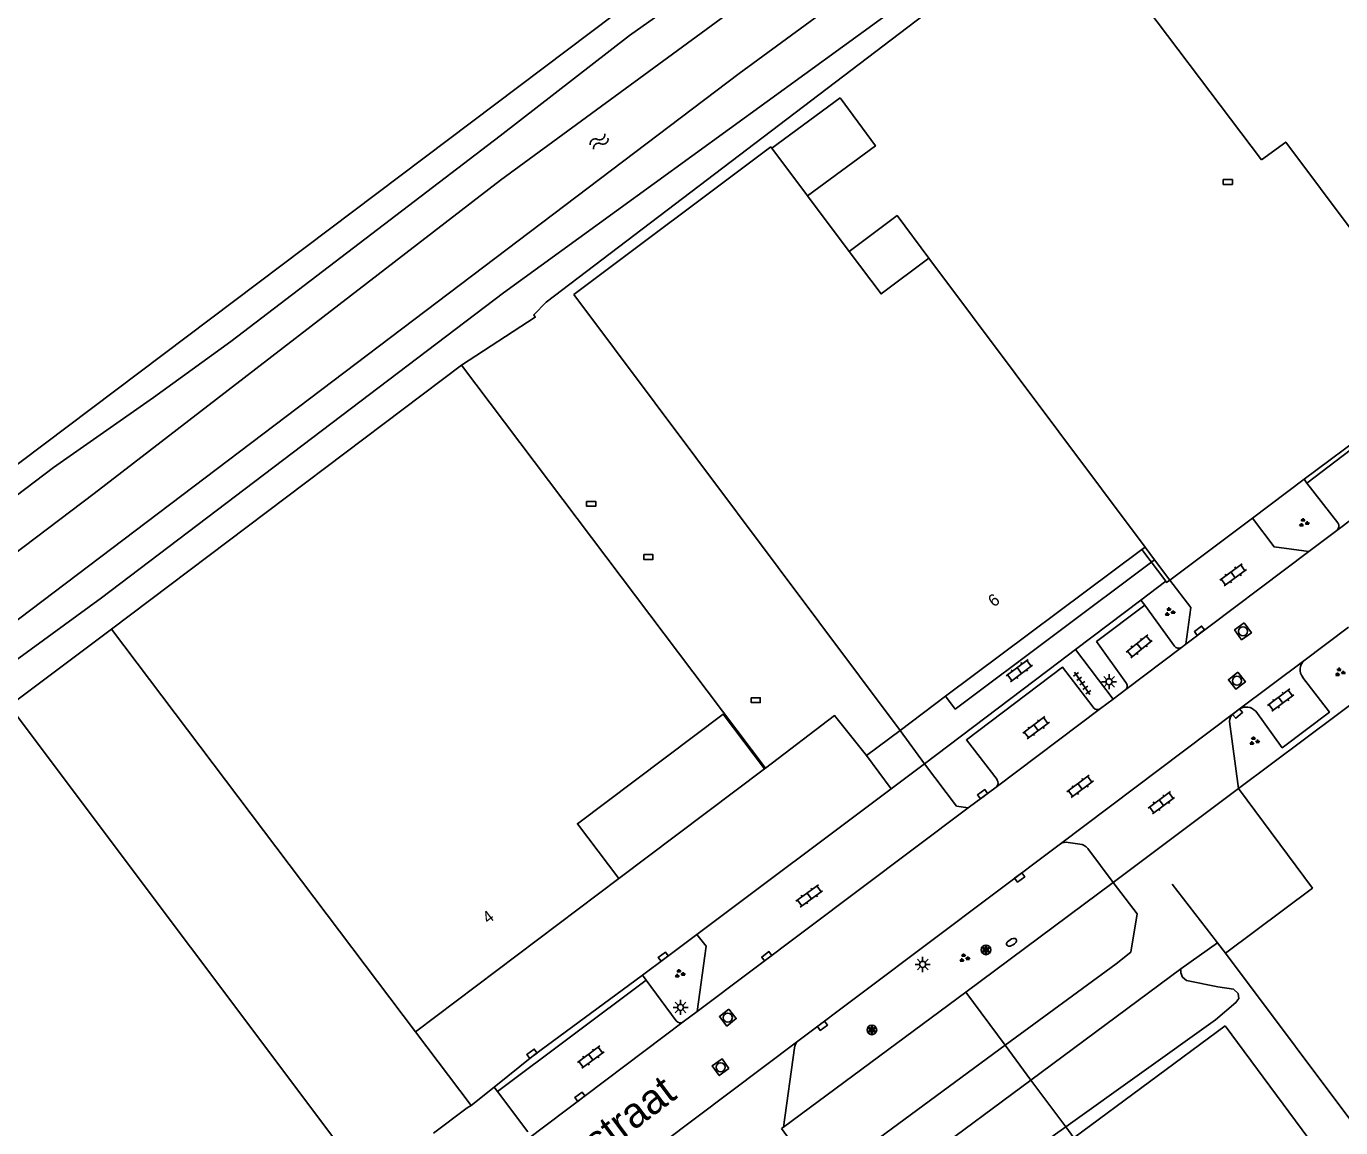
# Model space of a CAD drawing. Extents: x 130998 to 133001, y 398999 to 403002.
# Drawn here: x 131528.8 to 131638.1, y 400285.6 to 400377.1 of the extents above; entities that cross this region are included whole.
import ezdxf

# ---------------------------------------------------------------- set-up
doc = ezdxf.new("R2010")
doc.units = 0
for name, color, linetype in [('gg-afsc-erfafscheiding', 7, 'Continuous'), ('gg-afsc-hekwerk', 7, 'Continuous'), ('gg-afsc-muur', 7, 'Continuous'), ('gg-anno-huisnummerreeks BGT', 7, 'Continuous'), ('gg-anno-openbare ruimte label', 7, 'Continuous'), ('gg-bbg-gedigitaliseerde bebouwing', 7, 'Continuous'), ('gg-bbg-gedigitaliseerde bijgebouw', 7, 'Continuous'), ('gg-bbg-hoofdgebouw', 7, 'Continuous'), ('gg-bbg-luifel en loopbrug', 7, 'Continuous'), ('gg-bbg-tussenscheiding', 7, 'Continuous'), ('gg-knt-BGT kruinlijn', 7, 'Continuous'), ('gg-knt-verharding', 7, 'Continuous'), ('gg-knt-verharding nz', 7, 'Continuous'), ('gg-kntw-bovenkant insteek waterloop', 7, 'Continuous'), ('gt-bbg-plantopografie pand', 7, 'Continuous'), ('gt-grn-groengrens', 7, 'Continuous'), ('gt-grn-vlakafsluiter', 7, 'Continuous'), ('gt-grn-weggrens', 7, 'Continuous'), ('gt-symb-brandkraan', 7, 'Continuous'), ('gt-symb-groenvak', 7, 'Continuous'), ('gt-symb-klinker verharding', 7, 'Continuous'), ('gt-symb-kolk', 7, 'Continuous'), ('gt-symb-kolk center center', 7, 'Continuous'), ('gt-symb-lichtmast', 7, 'Continuous'), ('gt-symb-rioolschacht', 7, 'Continuous'), ('gt-symb-solitaire heester', 7, 'Continuous'), ('gt-symb-tegel verharding', 7, 'Continuous'), ('gt-symb-watersymbool', 7, 'Continuous')]:
    doc.layers.add(name, color=color, linetype=linetype)

# ---------------------------------------------------------------- blocks, each defined once
blk = doc.blocks.new('gt0-GRVAK')
at = {"layer": 'gt-symb-groenvak'}
for p, q in [((-0.11, 0.19), (-0.23, 0.24)), ((-0.18, 0.15), (0.09, 0.15)), ((-0.09, 0.21), (-0.16, 0.32)), ((-0.05, 0.21), (-0.05, 0.39)), ((0, 0.21), (0.06, 0.32)), ((0.01, 0.19), (0.13, 0.24)), ((0.26, -0.05), (0.2, 0.06)), ((0.3, -0.05), (0.3, 0.13)), ((0.35, -0.05), (0.41, 0.06)), ((-0.24, -0.23), (-0.36, -0.18)), ((-0.32, -0.26), (-0.05, -0.26)), ((-0.23, -0.21), (-0.29, -0.09)), ((-0.18, -0.2), (-0.18, -0.02)), ((-0.14, -0.21), (-0.07, -0.09)), ((-0.12, -0.23), (0, -0.18)), ((0.24, -0.07), (0.12, -0.02)), ((0.17, -0.11), (0.44, -0.11)), ((0.37, -0.07), (0.49, -0.02))]:
    blk.add_line(p, q, dxfattribs=at)
blk = doc.blocks.new('gt0-KOLK')
at = {"layer": 'gt-symb-kolk'}
blk.add_lwpolyline([(0, 0), (0.37, 0), (0.37, 0.4), (-0.38, 0.4), (-0.38, 0), (0, 0)], dxfattribs=at)
blk = doc.blocks.new('gt0-RS')
at = {"layer": 'gt-symb-rioolschacht'}
blk.add_lwpolyline([(-0.5, -0.5), (0.5, -0.5), (0.5, 0.5), (-0.5, 0.5)], close=True, dxfattribs=at)
blk.add_circle((0, 0), 0.375, dxfattribs=at)
blk = doc.blocks.new('gt0-KL1')
at = {"layer": 'gt-symb-klinker verharding'}
for p, q in [((-1.15, 0.3), (1.15, 0.3)), ((-1, -0.3), (-1, 0.3)), ((-0.5, 0.3), (-0.5, 0.45)), ((0, -0.3), (0, 0.3)), ((0.5, 0.3), (0.5, 0.45)), ((1, -0.3), (1, 0.3)), ((-1.15, -0.3), (1.15, -0.3)), ((-0.5, -0.45), (-0.5, -0.3)), ((0.5, -0.45), (0.5, -0.3))]:
    blk.add_line(p, q, dxfattribs=at)
blk = doc.blocks.new('gt0-TEG1')
at = {"layer": 'gt-symb-tegel verharding'}
for p, q in [((-1.12, 0), (1.12, 0)), ((-0.9, -0.25), (-0.9, 0.25)), ((-0.45, -0.25), (-0.45, 0.25)), ((0, -0.25), (0, 0.25)), ((0.45, -0.25), (0.45, 0.25)), ((0.9, -0.25), (0.9, 0.25))]:
    blk.add_line(p, q, dxfattribs=at)
blk = doc.blocks.new('gt0-LMAST')
at = {"layer": 'gt-symb-lichtmast'}
for p, q in [((-0.18, 0.17), (-0.45, 0.44)), ((-0.01, 0.25), (-0.01, 0.62)), ((0.17, 0.17), (0.44, 0.44)), ((-0.26, 0), (-0.63, 0)), ((-0.18, -0.18), (-0.45, -0.45)), ((-0.01, -0.25), (-0.01, -0.63)), ((0.44, -0.45), (0.17, -0.18)), ((0.24, 0), (0.62, 0))]:
    blk.add_line(p, q, dxfattribs=at)
blk.add_circle((-0.01, 0), 0.25, dxfattribs=at)
blk = doc.blocks.new('gt0-SH')
at = {"layer": 'gt-symb-solitaire heester'}
blk.add_circle((0, 0), 0.4, dxfattribs=at)
for centre, start, end in [((-0.35, 0.2), 270, 30), ((-0.35, -0.2), 330, 90), ((0, 0.4), 210, 330), ((0.35, 0.2), 150, 270), ((0.35, -0.2), 90, 210), ((0, -0.4), 30, 150)]:
    blk.add_arc(centre, 0.4, start, end, dxfattribs=at)
blk = doc.blocks.new('gt0-BR')
at = {"layer": 'gt-symb-brandkraan'}
for centre, radius, start, end in [((-0.24, 0), 0.206, 107.5669, 252.4331), ((0.6, -2.66), 3, 106.892, 107.5669), ((0, -0.69), 0.938, 73.108, 106.892), ((-0.6, -2.66), 3, 72.4331, 73.108), ((0.24, 0), 0.206, 287.567, 72.4331), ((0.6, 2.66), 3, 252.4331, 253.108), ((0, 0.69), 0.938, 253.108, 286.8921), ((-0.6, 2.66), 3, 286.8921, 287.567)]:
    blk.add_arc(centre, radius, start, end, dxfattribs=at)
blk = doc.blocks.new('gt0-KOLKCC')
at = {"layer": 'gt-symb-kolk center center'}
blk.add_lwpolyline([(-0.38, 0.2), (0.38, 0.2), (0.38, -0.2), (-0.38, -0.2)], close=True, dxfattribs=at)
blk = doc.blocks.new('gt0-WA')
at = {"layer": 'gt-symb-watersymbool'}
for centre, start, end in [((-0.32, 0.02), 28.0725, 151.9275), ((0.43, 0.42), 208.0725, 331.9275), ((-0.32, -0.43), 28.0725, 151.9275), ((0.43, -0.03), 208.0725, 331.9275)]:
    blk.add_arc(centre, 0.425, start, end, dxfattribs=at)

msp = doc.modelspace()

# ---------------------------------------------------------------- linework, layer by layer
at = {"layer": 'gg-afsc-erfafscheiding'}
msp.add_lwpolyline([(131565, 400348.92), (131571.12, 400352.9), (131570.99, 400353.09), (131572.02, 400354.15), (131610.75, 400383.61), (131638.24, 400404.52), (131648.4, 400412.03), (131648.92, 400411.33)], dxfattribs=at)
at = {"layer": 'gg-afsc-hekwerk'}
for p, q in [((131640.68, 400343.66), (131635.02, 400339.43)), ((131635.02, 400339.43), (131630.71, 400336.21)), ((131623.84, 400331.06), (131630.71, 400336.21)), ((131621.44, 400329.4), (131623.51, 400330.96)), ((131616, 400325.28), (131621.44, 400329.4)), ((131614.62, 400324.24), (131616, 400325.28)), ((131603.46, 400315.79), (131614.62, 400324.24)), ((131598.64, 400316.47), (131601.44, 400318.57)), ((131603.46, 400315.79), (131601.44, 400318.57)), ((131624.04, 400305.79), (131627.82, 400300.92)), ((131627.82, 400300.92), (131628.49, 400300.06)), ((131591.75, 400285.61), (131606.89, 400296.82)), ((131606.89, 400296.82), (131610.17, 400292.4)), ((131565.79, 400287.4), (131561.16, 400293.53)), ((131610.17, 400292.4), (131612.31, 400289.51)), ((131612.31, 400289.51), (131615.2, 400285.62)), ((131562.66, 400285.09), (131565.46, 400287.19)), ((131565.79, 400287.4), (131565.46, 400287.19)), ((131591.59, 400285.49), (131591.75, 400285.61)), ((131615.2, 400285.62), (131615.88, 400284.71))]:
    msp.add_line(p, q, dxfattribs=at)
msp.add_lwpolyline([(131590.25, 400315.43), (131595.99, 400319.8), (131598.64, 400316.47)], dxfattribs=at)
at = {"layer": 'gg-afsc-muur'}
for p, q in [((131621.52, 400333.6), (131623.51, 400330.96)), ((131623.84, 400331.06), (131622.59, 400332.74))]:
    msp.add_line(p, q, dxfattribs=at)
msp.add_lwpolyline([(131623.51, 400330.96), (131623.57, 400330.86), (131623.84, 400331.06)], dxfattribs=at)
at = {"layer": 'gg-bbg-gedigitaliseerde bebouwing'}
for p, q in [((131574.33, 400354.79), (131590.7, 400367.05)), ((131590.7, 400367.05), (131590.78, 400366.95)), ((131593.75, 400362.98), (131597.2, 400358.36)), ((131603.82, 400357.81), (131621.79, 400333.8)), ((131601.44, 400318.57), (131574.33, 400354.79))]:
    msp.add_line(p, q, dxfattribs=at)
for points in [[(131635.92, 400394.55), (131619.37, 400382.02), (131631.47, 400365.97)], [(131597.2, 400358.36), (131599.85, 400354.83), (131603.82, 400357.81)], [(131628.44, 400294.03), (131658.23, 400253.81), (131605.4, 400214.8), (131587.94, 400238.78), (131588.21, 400240.77), (131586.22, 400243.44), (131584.22, 400243.78), (131573.46, 400258.26)]]:
    msp.add_lwpolyline(points, dxfattribs=at)
at = {"layer": 'gg-bbg-gedigitaliseerde bijgebouw'}
msp.add_line((131596.45, 400371.12), (131590.78, 400366.95), dxfattribs=at)
msp.add_lwpolyline([(131593.75, 400362.98), (131599.39, 400367.13), (131596.45, 400371.12)], dxfattribs=at)
at = {"layer": 'gg-bbg-hoofdgebouw'}
for p, q in [((131535.9, 400326.99), (131565, 400348.92)), ((131565, 400348.92), (131590.25, 400315.43)), ((131621.52, 400333.6), (131605.22, 400321.4)), ((131621.79, 400333.8), (131621.52, 400333.6)), ((131561.16, 400293.53), (131535.9, 400326.99)), ((131629.56, 400313.73), (131641.86, 400322.94)), ((131605.22, 400321.4), (131601.44, 400318.57)), ((131590.16, 400315.36), (131590.25, 400315.43)), ((131561.16, 400293.53), (131578.05, 400306.25)), ((131640.15, 400284.49), (131628.49, 400300.06)), ((131615.88, 400284.71), (131628.44, 400294.03))]:
    msp.add_line(p, q, dxfattribs=at)
for points in [[(131645.01, 400352.05), (131633.48, 400367.46), (131631.47, 400365.97)], [(131578.05, 400306.25), (131574.62, 400310.81), (131586.74, 400319.91), (131590.16, 400315.36)], [(131628.49, 400300.06), (131635.7, 400305.46), (131629.56, 400313.73)]]:
    msp.add_lwpolyline(points, dxfattribs=at)
at = {"layer": 'gg-bbg-luifel en loopbrug'}
for p, q in [((131622.59, 400332.74), (131621.79, 400333.8)), ((131578.05, 400306.25), (131590.16, 400315.36))]:
    msp.add_line(p, q, dxfattribs=at)
for points in [[(131603.82, 400357.81), (131601.18, 400361.34), (131597.2, 400358.36)], [(131605.22, 400321.4), (131606.02, 400320.34), (131622.59, 400332.74)]]:
    msp.add_lwpolyline(points, dxfattribs=at)
at = {"layer": 'gg-bbg-tussenscheiding'}
msp.add_line((131590.78, 400366.95), (131593.75, 400362.98), dxfattribs=at)
at = {"layer": 'gg-knt-BGT kruinlijn'}
for points in [[(131466.95, 400290.86), (131467.91, 400292.24), (131502.89, 400318.27), (131516, 400328.99), (131531.08, 400340.41), (131539.38, 400346.24), (131545.83, 400350.88), (131568.21, 400367.96), (131578.94, 400376.31), (131593.74, 400386.78), (131630.41, 400413.9)], [(131636.4, 400405.75), (131609.18, 400384.48), (131568.48, 400354.94), (131535.08, 400329.57), (131516.17, 400315.83), (131500, 400303.75), (131489.47, 400295.36)]]:
    msp.add_lwpolyline(points, dxfattribs=at)
at = {"layer": 'gg-knt-verharding'}
for p, q in [((131637.82, 400335.82), (131635.25, 400339.12)), ((131635.41, 400333.42), (131637.73, 400335.17)), ((131621.78, 400328.97), (131624.23, 400325.57)), ((131638.7, 400327.15), (131635, 400324.36)), ((131624.82, 400325.46), (131625.17, 400325.74)), ((131619.14, 400321.17), (131616, 400325.28)), ((131619.14, 400321.17), (131620.19, 400321.97)), ((131618.09, 400320.39), (131619.14, 400321.17)), ((131629.61, 400320.33), (131629.15, 400319.97)), ((131628.8, 400319.31), (131629.56, 400313.73)), ((131607.09, 400312.13), (131609.41, 400313.85)), ((131592.95, 400292.75), (131614.77, 400309.14)), ((131615.41, 400309.26), (131616.37, 400309.11)), ((131617.04, 400308.75), (131619.14, 400305.92)), ((131619.14, 400305.92), (131606.89, 400296.82)), ((131624.78, 400298.76), (131627.82, 400300.92)), ((131612.31, 400289.51), (131624.78, 400298.76)), ((131580.33, 400297.81), (131567.99, 400288.56)), ((131582.84, 400294.44), (131580.33, 400297.81)), ((131584.58, 400295.21), (131583.42, 400294.34)), ((131591.75, 400285.61), (131592.65, 400292.18)), ((131565.79, 400287.4), (131567.71, 400288.93)), ((131597.5, 400278.54), (131612.31, 400289.51)), ((131567.99, 400288.56), (131570.5, 400285.21))]:
    msp.add_line(p, q, dxfattribs=at)
for points in [[(131635.25, 400339.12), (131641.29, 400343.71), (131643.87, 400340.36)], [(131630.71, 400336.21), (131632.51, 400333.81), (131635.41, 400333.42)], [(131625.17, 400325.74), (131625.6, 400328.77), (131623.84, 400331.06)], [(131620.2, 400322.54), (131617.77, 400325.95), (131621.78, 400328.97)], [(131609.49, 400314.48), (131606.95, 400317.78), (131614.94, 400323.82), (131617.48, 400320.49)], [(131634.89, 400323), (131637.11, 400320.08), (131633.19, 400317.12), (131630.99, 400320.16)], [(131603.46, 400315.79), (131606.13, 400312.27), (131607.09, 400312.13)], [(131619.14, 400305.92), (131621.13, 400303.33), (131620.62, 400300.14), (131619.39, 400299.18), (131610.17, 400292.4)], [(131580.02, 400298.23), (131581.88, 400299.61), (131584.54, 400301.61)], [(131584.54, 400301.61), (131585.31, 400300.65), (131584.58, 400295.21)], [(131615.2, 400285.62), (131627.64, 400294.51), (131629.34, 400295.95), (131629.6, 400296.3), (131629.52, 400296.7), (131629.13, 400297.06), (131627.83, 400297.26), (131625.25, 400297.79), (131624.91, 400298.05), (131624.77, 400298.41), (131624.78, 400298.76)], [(131567.71, 400288.93), (131570.97, 400291.54), (131580.02, 400298.23)], [(131610.17, 400292.4), (131595.55, 400281.65), (131595.55, 400281.55), (131595.14, 400281.22), (131594.59, 400281.33), (131591.59, 400285.49)], [(131597.5, 400278.54), (131597.8, 400278.53), (131603.92, 400277.58), (131615.2, 400285.62)]]:
    msp.add_lwpolyline(points, dxfattribs=at)
for centre, radius, start, end in [((131637.41, 400335.54), 0.49, 310.6793, 33.5356), ((131624.58, 400325.82), 0.43, 215.1291, 304.5151), ((131635.64, 400323.62), 0.97, 130.8119, 220.0101), ((131619.91, 400322.26), 0.403, 313.4144, 43.7815), ((131617.83, 400320.74), 0.438, 214.9661, 306.2897), ((131630.2, 400319.46), 1.05, 41.4251, 123.894), ((131629.74, 400319.24), 0.944, 128.7172, 175.7019), ((131609.13, 400314.2), 0.45, 308.4118, 37.3833), ((131615.24, 400308.39), 0.885, 79.2277, 122.2501), ((131616.25, 400308.1), 1.02, 39.4772, 83.2778), ((131583.18, 400294.7), 0.43, 216.581, 303.313), ((131593.56, 400292.08), 0.909, 132.1937, 173.722)]:
    msp.add_arc(centre, radius, start, end, dxfattribs=at)
at = {"layer": 'gg-knt-verharding nz'}
for p, q in [((131625.17, 400325.74), (131635.41, 400333.42)), ((131620.19, 400321.97), (131624.82, 400325.46)), ((131629.61, 400320.33), (131635, 400324.36)), ((131609.41, 400313.85), (131618.09, 400320.39)), ((131614.77, 400309.14), (131629.15, 400319.97)), ((131584.58, 400295.21), (131607.09, 400312.13)), ((131583.42, 400294.34), (131570.45, 400284.58))]:
    msp.add_line(p, q, dxfattribs=at)
for points in [[(131637.73, 400335.17), (131642.94, 400339.1), (131644.51, 400340.24)], [(131577.16, 400280.89), (131578.85, 400282.14), (131592.95, 400292.75)]]:
    msp.add_lwpolyline(points, dxfattribs=at)
at = {"layer": 'gg-kntw-bovenkant insteek waterloop'}
for points in [[(131469.78, 400288.75), (131469.64, 400289.93), (131469.96, 400290.62), (131480.92, 400298.17), (131509.33, 400319.25), (131534.46, 400338.24), (131568.24, 400364.3), (131595.26, 400384.13), (131614.09, 400398.37), (131631.95, 400411.95)], [(131470.54, 400287.31), (131471.13, 400286.58), (131472.65, 400287.08), (131474.68, 400288.12), (131479.61, 400291.91), (131490.32, 400299.51), (131507.55, 400312.46), (131527.25, 400327.12), (131588.05, 400373.16), (131602.96, 400384.08), (131634.96, 400407.75)]]:
    msp.add_lwpolyline(points, dxfattribs=at)
at = {"layer": 'gt-bbg-plantopografie pand'}
msp.add_lwpolyline([(131510.06, 400307.45), (131540.02, 400267.51), (131557.44, 400280.57), (131527.48, 400320.52), (131510.06, 400307.45)], dxfattribs=at)
at = {"layer": 'gt-grn-groengrens'}
for p, q in [((131464.89, 400293.08), (131785.55, 400534.7)), ((131635.25, 400339.12), (131635.02, 400339.43)), ((131621.78, 400328.97), (131621.44, 400329.4)), ((131580.02, 400298.23), (131580.33, 400297.81)), ((131567.71, 400288.93), (131567.99, 400288.56))]:
    msp.add_line(p, q, dxfattribs=at)
at = {"layer": 'gt-grn-vlakafsluiter'}
msp.add_line((131483.95, 400287.97), (131535.9, 400326.99), dxfattribs=at)
at = {"layer": 'gt-grn-weggrens'}
for p, q in [((131600.7, 400313.72), (131598.64, 400316.47)), ((131600.7, 400313.72), (131603.46, 400315.79)), ((131584.54, 400301.61), (131600.7, 400313.72)), ((131619.14, 400305.92), (131629.56, 400313.73))]:
    msp.add_line(p, q, dxfattribs=at)

# ---------------------------------------------------------------- block references
at = {"layer": 'gt-symb-brandkraan', "rotation": 30.718190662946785}
msp.add_blockref('gt0-BR', (131610.7, 400300.96), dxfattribs=at)
at = {"layer": 'gt-symb-groenvak'}
for p in [(131634.97, 400335.82), (131623.82, 400328.41), (131637.97, 400323.4), (131630.85, 400317.68), (131606.76, 400299.65), (131583.1, 400298.35)]:
    msp.add_blockref('gt0-GRVAK', p, dxfattribs=at)
at = {"layer": 'gt-symb-klinker verharding'}
for p, rotation in [((131629.11, 400331.49), 36.01052540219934), ((131621.31, 400325.55), 38.99099404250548), ((131611.35, 400323.54), 36.869897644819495), ((131633.07, 400321.08), 36.743796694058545), ((131612.74, 400318.79), -143.0041022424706), ((131616.4, 400313.91), 36.99589775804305), ((131623.15, 400312.56), 36.58342113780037), ((131593.89, 400304.81), 36.136844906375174), ((131575.73, 400291.42), 36.583421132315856)]:
    msp.add_blockref('gt0-KL1', p, dxfattribs=dict(at, rotation=rotation))
at = {"layer": 'gt-symb-kolk'}
for p, rotation in [((131626.44, 400326.69), 36.869897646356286), ((131629.35, 400320.12), -139.54161829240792), ((131608.41, 400313.11), 36.583421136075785), ((131611.25, 400306.5), -143.0498722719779), ((131581.88, 400299.61), 36.91570677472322), ((131590.48, 400299.64), 36.86989764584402), ((131594.86, 400294.18), -143.29046597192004), ((131570.97, 400291.54), 36.45721009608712), ((131574.95, 400287.97), 36.95012773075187)]:
    msp.add_blockref('gt0-KOLK', p, dxfattribs=dict(at, rotation=rotation))
at = {"layer": 'gt-symb-kolk center center'}
for p in [(131628.67, 400364.14), (131575.76, 400337.39), (131580.52, 400332.98), (131589.44, 400321.08)]:
    msp.add_blockref('gt0-KOLKCC', p, dxfattribs=at)
at = {"layer": 'gt-symb-lichtmast'}
for p in [(131618.81, 400322.61), (131603.32, 400299.12), (131583.2, 400295.55)]:
    msp.add_blockref('gt0-LMAST', p, dxfattribs=at)
at = {"layer": 'gt-symb-rioolschacht'}
for p, rotation in [((131629.93, 400326.8), -144.19589409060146), ((131629.43, 400322.69), -141.90391463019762), ((131587.12, 400294.7), -141.581944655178), ((131586.52, 400290.58), 125.35794257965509)]:
    msp.add_blockref('gt0-RS', p, dxfattribs=dict(at, rotation=rotation))
at = {"layer": 'gt-symb-solitaire heester'}
for p in [(131608.57, 400300.33), (131599.09, 400293.68)]:
    msp.add_blockref('gt0-SH', p, dxfattribs=at)
at = {"layer": 'gt-symb-tegel verharding', "rotation": 123.99203971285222}
msp.add_blockref('gt0-TEG1', (131616.57, 400322.48), dxfattribs=at)
at = {"layer": 'gt-symb-watersymbool', "rotation": 37.15637415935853}
msp.add_blockref('gt0-WA', (131576.38, 400367.47), dxfattribs=at)

# ---------------------------------------------------------------- texts
at = {"layer": 'gg-anno-huisnummerreeks BGT'}
for s, rotation, p in [('6', 36.8, (131609.22, 400328.77)), ('4', 37, (131567.19, 400302.45))]:
    msp.add_text(s, height=1, rotation=rotation, dxfattribs=at).set_placement(p)
at = {"layer": 'gg-anno-openbare ruimte label'}
msp.add_text('Jellinghausstraat', height=2.5, rotation=36.9, dxfattribs=at).set_placement((131562.95, 400273.01))

doc.saveas('drawing.dxf')
